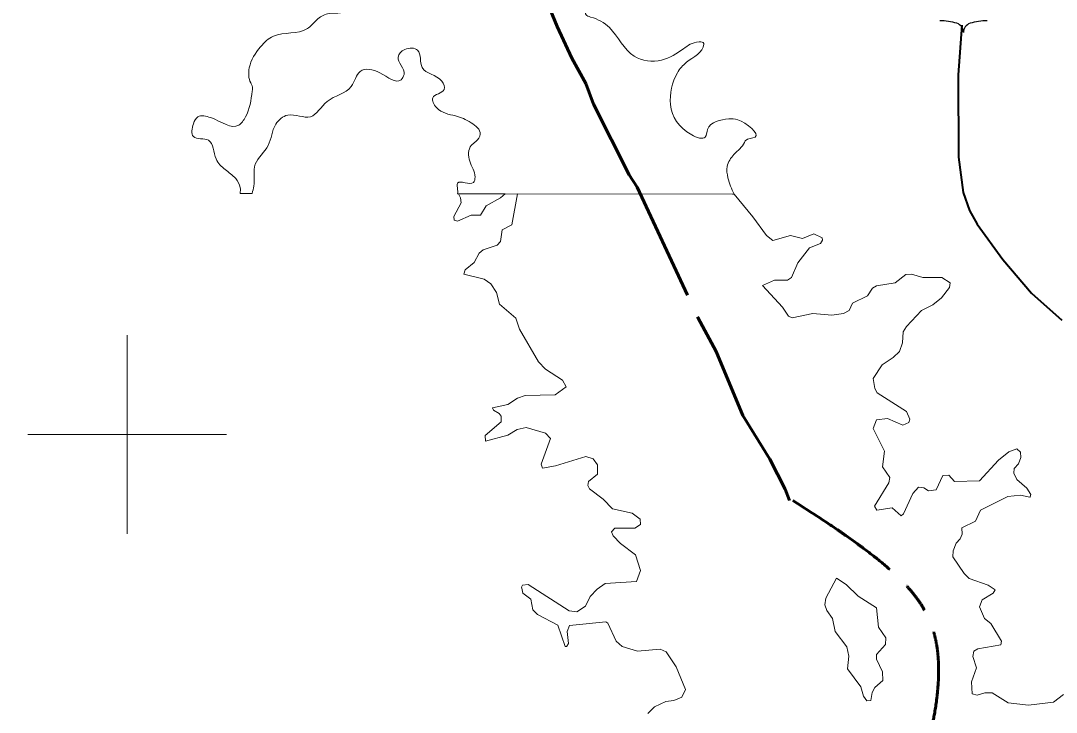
# Model space of a CAD drawing. Extents: x -1643653 to 4543381, y 1624270 to 13878484.
# Drawn here: x 573929 to 584359, y 8972200 to 8979171 of the extents above; entities that cross this region are included whole.
import ezdxf

# ---------------------------------------------------------------- set-up
doc = ezdxf.new("R2010")
doc.units = 0
doc.header["$LTSCALE"] = 200
doc.linetypes.add('LONG_DASH_SHORT_DASH', pattern=[9.9, 6, -1.2, 1.5, -1.2])
for name, color, linetype, lineweight in [('12', 7, 'Continuous', 25), ('2', 7, 'Continuous', 13), ('25', 7, 'Continuous', 13), ('48', 7, 'Continuous', 25), ('60', 7, 'Continuous', 13), ('7', 7, 'LONG_DASH_SHORT_DASH', 60)]:
    doc.layers.add(name, color=color, linetype=linetype, lineweight=lineweight)

msp = doc.modelspace()

# ---------------------------------------------------------------- linework, layer by layer
at = {"layer": '12', "lineweight": 40}
msp.add_lwpolyline([(583409.2, 8979126), (583370.9, 8978624.6), (583373.1, 8977794.5), (583422.7, 8977439.4), (583485.5, 8977258.4), (583563.7, 8977119.5), (583820.7, 8976765.3), (584108.1, 8976423.9), (584414.4, 8976152.1)], dxfattribs=at)
at = {"layer": '2'}
for p, q in [((575000, 8974000), (575000, 8976000)), ((574000, 8975000), (576000, 8975000))]:
    msp.add_line(p, q, dxfattribs=at)
at = {"layer": '25'}
for p, q in [((576139.8, 8977430.2), (576260.1, 8977429.9)), ((578329.8, 8977426), (581113.2, 8977420.6)), ((578932.9, 8977424.8), (581114.7, 8977420.6)), ((581097.2, 8977420.6), (581114.7, 8977420.6))]:
    msp.add_line(p, q, dxfattribs=at)
for points in [[(578807.8, 8977425), (578762, 8977384.2), (578616.1, 8977306), (578558.4, 8977210.3), (578467, 8977210.1), (578327, 8977150.7), (578293.1, 8977159.1), (578290.8, 8977197.4), (578364.9, 8977333.4), (578357, 8977384.6), (578337.1, 8977425.9), (578807.8, 8977425)], [(582256.6, 8972639), (582390.4, 8972456), (582418.2, 8972362.6), (582451.8, 8972314.2), (582490.4, 8972318.2), (582505.3, 8972400.8), (582532.7, 8972449.4), (582611.3, 8972522), (582607.1, 8972609.2), (582549.8, 8972736.7), (582547.7, 8972782.9), (582638.8, 8972882.9), (582643.2, 8972950.8), (582566.8, 8973059.6), (582547.5, 8973252.7), (582365, 8973371.6), (582241.8, 8973488.4), (582144.3, 8973552.1), (582036.5, 8973349.9), (582027.3, 8973284.3), (582048.5, 8973225.1), (582105.8, 8973144.3), (582131.1, 8973013.1), (582248.1, 8972859.9), (582269.4, 8972766)], [(582256.6, 8972639), (582390.4, 8972456), (582418.2, 8972362.6), (582451.8, 8972314.2), (582490.4, 8972318.2), (582505.3, 8972400.8), (582532.7, 8972449.4), (582611.3, 8972522), (582607.1, 8972609.2), (582549.8, 8972736.7), (582547.7, 8972782.9), (582638.8, 8972882.9), (582643.2, 8972950.8), (582566.8, 8973059.6), (582547.5, 8973252.7), (582365, 8973371.6), (582241.8, 8973488.4), (582144.3, 8973552.1), (582036.5, 8973349.9), (582027.3, 8973284.3), (582048.5, 8973225.1), (582105.8, 8973144.3), (582131.1, 8973013.1), (582248.1, 8972859.9), (582269.4, 8972766)]]:
    msp.add_lwpolyline(points, close=True, dxfattribs=at)
for points in [[(578611.4, 8974932.3), (578606.9, 8974988.9), (578766.5, 8975126.6), (578766.4, 8975183.8), (578747.5, 8975213.1), (578690.1, 8975245.3), (578681.8, 8975268.5), (578836.8, 8975302.7), (578932.2, 8975366.2), (579010.6, 8975391.7), (579312.2, 8975398.2), (579422.7, 8975479.2), (579384.5, 8975547), (579214.9, 8975657.2), (579145.2, 8975733), (578951.3, 8976060.9), (578917.2, 8976171.5), (578917.2, 8976171.5), (578749.8, 8976313.4), (578719.8, 8976432.4), (578664.5, 8976519.7), (578597.9, 8976566.7), (578392.8, 8976615.1), (578404.8, 8976660.8), (578496.7, 8976734.3), (578545.8, 8976827.9), (578588.3, 8976861.8), (578728.9, 8976909.1), (578762.2, 8976944.9), (578777.1, 8977063.3), (578874.7, 8977114.7), (578932.9, 8977424.8)], [(578611.4, 8974932.3), (578606.9, 8974988.9), (578766.5, 8975126.6), (578766.4, 8975183.8), (578747.5, 8975213.1), (578690.1, 8975245.3), (578681.8, 8975268.5), (578836.8, 8975302.7), (578932.2, 8975366.2), (579010.6, 8975391.7), (579312.2, 8975398.2), (579422.7, 8975479.2), (579384.5, 8975547), (579214.9, 8975657.2), (579145.2, 8975733), (578951.3, 8976060.9), (578917.2, 8976171.5), (578917.2, 8976171.5), (578749.8, 8976313.4), (578719.8, 8976432.4), (578664.5, 8976519.7), (578597.9, 8976566.7), (578392.8, 8976615.1), (578404.8, 8976660.8), (578496.7, 8976734.3), (578545.8, 8976827.9), (578588.3, 8976861.8), (578728.9, 8976909.1), (578762.2, 8976944.9), (578777.1, 8977063.3), (578874.7, 8977114.7), (578932.9, 8977424.8)], [(581114.7, 8977420.6), (581302.8, 8977195.3), (581439, 8977003.9), (581505.2, 8976955.2), (581681.2, 8977004.1), (581802.3, 8976974.5), (581916.8, 8977021), (582001.7, 8976980.5), (582005.8, 8976956.9), (581984.9, 8976923.6), (581874.3, 8976882.9), (581757.5, 8976730.1), (581691.6, 8976583.6), (581652.6, 8976555.8), (581521.7, 8976555.8), (581398.7, 8976500.6), (581602.4, 8976283.9), (581662.1, 8976192.6), (581662.1, 8976192.6), (581700.3, 8976175.7), (581908, 8976220.2), (582099.5, 8976201.1), (582214.4, 8976220.3), (582271.4, 8976250.1), (582307.6, 8976324.1), (582458.4, 8976398.8), (582508, 8976475.6), (582547.4, 8976498.9), (582737, 8976528.4), (582843.2, 8976613.2), (582902.4, 8976617.4), (583015.7, 8976581.5), (583207.5, 8976583.6), (583288.9, 8976528.1), (583288.8, 8976526.9)], [(581114.7, 8977420.6), (581302.8, 8977195.3), (581439, 8977003.9), (581505.2, 8976955.2), (581681.2, 8977004.1), (581802.3, 8976974.5), (581916.8, 8977021), (582001.7, 8976980.5), (582005.8, 8976956.9), (581984.9, 8976923.6), (581874.3, 8976882.9), (581757.5, 8976730.1), (581691.6, 8976583.6), (581652.6, 8976555.8), (581521.7, 8976555.8), (581398.7, 8976500.6), (581602.4, 8976283.9), (581662.1, 8976192.6), (581662.1, 8976192.6), (581700.3, 8976175.7), (581908, 8976220.2), (582099.5, 8976201.1), (582214.4, 8976220.3), (582271.4, 8976250.1), (582307.6, 8976324.1), (582458.4, 8976398.8), (582508, 8976475.6), (582547.4, 8976498.9), (582737, 8976528.4), (582843.2, 8976613.2), (582902.4, 8976617.4), (583015.7, 8976581.5), (583207.5, 8976583.6), (583288.9, 8976528.1), (583288.8, 8976526.9)], [(583288.8, 8976526.9), (583284.2, 8976482.2), (583201.7, 8976377.2), (583115.1, 8976307.5), (583002.1, 8976249.7), (582849.4, 8976088.5), (582817.5, 8976033.3), (582808.9, 8975922.8), (582779.2, 8975835.8), (582715.7, 8975774.3), (582605.1, 8975701.9), (582513.8, 8975564), (582530.6, 8975464.3), (582556.2, 8975419.4), (582849.3, 8975232.4), (582883.3, 8975154.1), (582874.6, 8975119.8), (582813, 8975092.3), (582657.9, 8975162.3), (582549.9, 8975147.4), (582515.9, 8975060.4), (582630.4, 8974832.8), (582607.2, 8974673.8), (582681.4, 8974567.3), (582672.8, 8974512.1), (582526.5, 8974278.7), (582552.2, 8974236.2), (582705.1, 8974259.4), (582796.4, 8974181.2), (582819.6, 8974200.3), (582913.3, 8974404.2), (582970, 8974469.5), (583025.6, 8974463.4), (583073.1, 8974433.7), (583150.7, 8974442.2), (583217.8, 8974586.7), (583276, 8974590.8), (583333.9, 8974527.2), (583584.3, 8974533.6), (583775.5, 8974739.6), (583881.7, 8974826.7), (583962.1, 8974856.3), (583998.4, 8974822.4), (584002.7, 8974769.4), (583977.2, 8974705.7), (583934.9, 8974658.8), (583930.7, 8974609.8), (583962.6, 8974546.2), (584062, 8974459.3), (584101.2, 8974395.9), (584094.7, 8974371.5)], [(583288.8, 8976526.9), (583284.2, 8976482.2), (583201.7, 8976377.2), (583115.1, 8976307.5), (583002.1, 8976249.7), (582849.4, 8976088.5), (582817.5, 8976033.3), (582808.9, 8975922.8), (582779.2, 8975835.8), (582715.7, 8975774.3), (582605.1, 8975701.9), (582513.8, 8975564), (582530.6, 8975464.3), (582556.2, 8975419.4), (582849.3, 8975232.4), (582883.3, 8975154.1), (582874.6, 8975119.8), (582813, 8975092.3), (582657.9, 8975162.3), (582549.9, 8975147.4), (582515.9, 8975060.4), (582630.4, 8974832.8), (582607.2, 8974673.8), (582681.4, 8974567.3), (582672.8, 8974512.1), (582526.5, 8974278.7), (582552.2, 8974236.2), (582705.1, 8974259.4), (582796.4, 8974181.2), (582819.6, 8974200.3), (582913.3, 8974404.2), (582970, 8974469.5), (583025.6, 8974463.4), (583073.1, 8974433.7), (583150.7, 8974442.2), (583217.8, 8974586.7), (583276, 8974590.8), (583333.9, 8974527.2), (583584.3, 8974533.6), (583775.5, 8974739.6), (583881.7, 8974826.7), (583962.1, 8974856.3), (583998.4, 8974822.4), (584002.7, 8974769.4), (583977.2, 8974705.7), (583934.9, 8974658.8), (583930.7, 8974609.8), (583962.6, 8974546.2), (584062, 8974459.3), (584101.2, 8974395.9), (584094.7, 8974371.5)], [(578975.1, 8973452.6), (578973.3, 8973461.4), (578982.8, 8973480.8), (579038.7, 8973488.1), (579452.5, 8973223.1), (579529.1, 8973212.4), (579617.1, 8973270.5), (579663.1, 8973365.4), (579733.3, 8973441.9), (579814, 8973499.2), (580130.2, 8973518.3), (580172.7, 8973628.6), (580121.6, 8973788.1), (579968.9, 8973900.6), (579894.7, 8973976.9), (579879.7, 8974019.7), (579911.8, 8974055.6), (580113, 8974056.4), (580170.5, 8974093.8), (580166.7, 8974144.9), (580087.5, 8974208.6), (579890.3, 8974249), (579794.6, 8974346.6), (579656.5, 8974453.1), (579639.6, 8974487), (579648.1, 8974525.1), (579737.1, 8974599.3), (579739.4, 8974695), (579694.8, 8974754.5), (579622.3, 8974777.8), (579316.9, 8974682.4), (579184.6, 8974659.3), (579172.4, 8974699.5), (579265.5, 8974960.7), (579214.4, 8975011.6), (579019.1, 8975068.8), (578930.3, 8975051.9), (578836.6, 8974994.6), (578611.5, 8974931), (578611.4, 8974932.3)], [(578975.1, 8973452.6), (578973.3, 8973461.4), (578982.8, 8973480.8), (579038.7, 8973488.1), (579452.5, 8973223.1), (579529.1, 8973212.4), (579617.1, 8973270.5), (579663.1, 8973365.4), (579733.3, 8973441.9), (579814, 8973499.2), (580130.2, 8973518.3), (580172.7, 8973628.6), (580121.6, 8973788.1), (579968.9, 8973900.6), (579894.7, 8973976.9), (579879.7, 8974019.7), (579911.8, 8974055.6), (580113, 8974056.4), (580170.5, 8974093.8), (580166.7, 8974144.9), (580087.5, 8974208.6), (579890.3, 8974249), (579794.6, 8974346.6), (579656.5, 8974453.1), (579639.6, 8974487), (579648.1, 8974525.1), (579737.1, 8974599.3), (579739.4, 8974695), (579694.8, 8974754.5), (579622.3, 8974777.8), (579316.9, 8974682.4), (579184.6, 8974659.3), (579172.4, 8974699.5), (579265.5, 8974960.7), (579214.4, 8975011.6), (579019.1, 8975068.8), (578930.3, 8975051.9), (578836.6, 8974994.6), (578611.5, 8974931), (578611.4, 8974932.3)], [(584094.7, 8974371.5), (584094.1, 8974369.4), (584000.2, 8974389.1), (583871.1, 8974374.2), (583595, 8974238.2), (583546.1, 8974127.9), (583408, 8974057.7), (583410, 8973996.2), (583390.8, 8973947.2), (583350.4, 8973904.1), (583321, 8973828.3), (583316.7, 8973767.3), (583431.6, 8973598.8), (583482.4, 8973550.1), (583671.6, 8973479.8), (583743.5, 8973435.3), (583724.3, 8973401.2), (583613.9, 8973333.2), (583584.4, 8973263.3), (583634.8, 8973145.1), (583699.1, 8973095.2), (583807.2, 8972917.2), (583799, 8972879.6), (583569.4, 8972838.4), (583527, 8972815), (583518.6, 8972761.7), (583556.6, 8972647.5), (583505.6, 8972506.1), (583512.2, 8972386.1), (583560.7, 8972371.1), (583638.2, 8972394.5), (583713.6, 8972394.5), (583875.1, 8972294.7), (584079, 8972273.4), (584331.8, 8972301), (584432.1, 8972379.7)], [(584094.7, 8974371.5), (584094.1, 8974369.4), (584000.2, 8974389.1), (583871.1, 8974374.2), (583595, 8974238.2), (583546.1, 8974127.9), (583408, 8974057.7), (583410, 8973996.2), (583390.8, 8973947.2), (583350.4, 8973904.1), (583321, 8973828.3), (583316.7, 8973767.3), (583431.6, 8973598.8), (583482.4, 8973550.1), (583671.6, 8973479.8), (583743.5, 8973435.3), (583724.3, 8973401.2), (583613.9, 8973333.2), (583584.4, 8973263.3), (583634.8, 8973145.1), (583699.1, 8973095.2), (583807.2, 8972917.2), (583799, 8972879.6), (583569.4, 8972838.4), (583527, 8972815), (583518.6, 8972761.7), (583556.6, 8972647.5), (583505.6, 8972506.1), (583512.2, 8972386.1), (583560.7, 8972371.1), (583638.2, 8972394.5), (583713.6, 8972394.5), (583875.1, 8972294.7), (584079, 8972273.4), (584331.8, 8972301), (584432.1, 8972379.7)], [(579428.2, 8972865), (579426, 8972861.6), (579411.7, 8972863.7), (579339.8, 8973076.5), (579133.8, 8973184.9), (579087.3, 8973233.8), (579065.8, 8973339.9), (578985.3, 8973401.7), (578975.1, 8973452.6)], [(579428.2, 8972865), (579426, 8972861.6), (579411.7, 8972863.7), (579339.8, 8973076.5), (579133.8, 8973184.9), (579087.3, 8973233.8), (579065.8, 8973339.9), (578985.3, 8973401.7), (578975.1, 8973452.6)], [(580245.1, 8972188.4), (580313.2, 8972254.3), (580427.7, 8972309.4), (580506.2, 8972318.1), (580588.8, 8972354), (580625.2, 8972430.6), (580529.8, 8972659.8), (580429.6, 8972808.8), (580370.3, 8972836.3), (580141.2, 8972817.2), (579988, 8972861.8), (579925.9, 8972916.6), (579843.7, 8973099.2), (579822.5, 8973110.2), (579456.8, 8973074), (579433.6, 8973012.6), (579446.1, 8972893.7), (579428.2, 8972865)], [(580245.1, 8972188.4), (580313.2, 8972254.3), (580427.7, 8972309.4), (580506.2, 8972318.1), (580588.8, 8972354), (580625.2, 8972430.6), (580529.8, 8972659.8), (580429.6, 8972808.8), (580370.3, 8972836.3), (580141.2, 8972817.2), (579988, 8972861.8), (579925.9, 8972916.6), (579843.7, 8973099.2), (579822.5, 8973110.2), (579456.8, 8973074), (579433.6, 8973012.6), (579446.1, 8972893.7), (579428.2, 8972865)]]:
    msp.add_lwpolyline(points, dxfattribs=at)
for points in [[(581113.2, 8977420.6), (581052, 8977586.8), (581044.4, 8977701), (581112.9, 8977822.7), (581219.3, 8977944.5), (581226.9, 8977959.7), (581325.8, 8977997.7), (581150.9, 8978172.7), (581059.6, 8978180.3), (580846.7, 8978073.8), (580823.9, 8977997.7), (580687, 8978020.5), (580474.1, 8978324.9), (580542.6, 8978644.5), (580633.8, 8978751), (580808.7, 8978933.6), (580808.7, 8978941.2), (580763.1, 8978956.4), (580603.4, 8978888), (580382.9, 8978773.8), (580109.1, 8978811.9), (579858.2, 8979101), (579668.1, 8979207.5), (579622.5, 8979230.4), (579622.5, 8979276), (579736.5, 8979359.7), (579827.8, 8979539.3), (579843, 8979691.5), (579827.8, 8979881.7), (579934.2, 8980049.1), (580162.3, 8980224.1), (580268.8, 8980246.9), (580337.2, 8980376.3), (580489.3, 8980460), (580595.8, 8980543.7), (580580.6, 8980650.2), (580413.3, 8980627.4), (580246, 8980619.8), (580124.3, 8980642.6), (580154.7, 8980779.6), (580626.2, 8980848), (580755.5, 8980810), (580899.9, 8980939.3), (581006.4, 8981023), (581485.5, 8981030.6), (581667.9, 8981061.1), (581765.3, 8981228.5), (581468.7, 8981160), (581309, 8981236.1), (581187.4, 8981220.9), (581187.4, 8981335), (581073.3, 8981327.4), (580989.7, 8981289.3), (580852.8, 8981297), (580701.6, 8981295.5)], [(577632.4, 8980778.5), (577561.8, 8980643.3), (577493.4, 8980521.6), (577447.7, 8980460.7), (577234.8, 8980529.2), (577120.8, 8980498.8), (577075.1, 8980559.6), (576983.9, 8980574.8), (576679.7, 8980825.9), (576603.7, 8980886.8), (576542.8, 8980879.2), (576489.6, 8980833.5), (576542.8, 8980780.3), (576679.7, 8980711.8), (576961.1, 8980361.8), (577128.4, 8980186.8), (577250, 8979973.7), (577310.9, 8979814), (577508.6, 8979654.2), (577531.4, 8979585.7), (577531.4, 8979555.2), (577371.7, 8979616.1), (577265.2, 8979631.3), (577136, 8979547.6), (577136, 8979479.2), (577151.2, 8979433.5), (577234.8, 8979380.2), (577234.8, 8979288.9), (577037.1, 8979243.3), (576923.1, 8979190), (576862.2, 8979129.2), (576816.6, 8979091.1), (576474.4, 8979015), (576345.2, 8978908.5), (576231.1, 8978695.4), (576246.3, 8978543.3), (576261.5, 8978512.8), (576261.5, 8978459.6), (576193.1, 8978200.9), (576124.6, 8978117.2), (575843.3, 8978193.3), (575714, 8978200.9), (575668.4, 8978132.4), (575668.4, 8978003), (575820.5, 8977965), (575896.5, 8977777.1), (575987.8, 8977670.5), (576094.2, 8977579.2), (576139.8, 8977487.9), (576139.8, 8977430.2)], [(576260.1, 8977429.9), (576276.7, 8977503.1), (576291.9, 8977723.8), (576421.2, 8977914), (576497.2, 8978127.1), (576618.9, 8978218.4), (576847, 8978203.2), (577014.3, 8978355.3), (577257.6, 8978507.5), (577348.9, 8978659.7), (577546.6, 8978644.5), (577759.5, 8978576), (577789.9, 8978629.2), (577729.1, 8978804.3), (577797.5, 8978880.3), (577926.8, 8978872.7), (577972.4, 8978697.7), (578170.1, 8978560.8), (578192.9, 8978477.1), (578078.9, 8978393.4), (578116.9, 8978294.5), (578307, 8978210.8), (578466.7, 8978142.3), (578557.9, 8978028.2), (578512.3, 8977952.1), (578466.7, 8977914), (578451.5, 8977754.2), (578504.7, 8977594.4), (578489.5, 8977541.2), (578329.8, 8977533.6), (578329.8, 8977465.1), (578329.8, 8977426)]]:
    msp.add_spline(points, degree=3, dxfattribs=at)
at = {"layer": '48'}
for centre, radius, start, end in [((583184.3, 8978580.8), 589.7, 72.89371, 89.90057), ((583664.6, 8978580.8), 589.7, 90.09943, 107.10629), ((583330.1, 8979054.2), 94.4, 357.69345, 72.92955), ((583518.8, 8979054.2), 94.4, 107.07045, 182.30655)]:
    msp.add_arc(centre, radius, start, end, dxfattribs=at)
at = {"layer": '60', "lineweight": 25}
msp.add_spline([(814781, 9009175.5), (814787.2, 9009173.4), (814796.9, 9009173.4), (814799.4, 9009172.4), (814805.1, 9009174.5), (814805.6, 9009176.5), (814811.7, 9009179.5), (814811.7, 9009179.5), (814801.5, 9009181), (814790.7, 9009181.5), (814784.1, 9009183.1), (814777.4, 9009185.1), (814778.4, 9009175.5)], degree=3, dxfattribs=at)
at = {"layer": '7'}
msp.add_lwpolyline([(579193.1, 8979451.5), (579330.6, 8979113.2), (579479.8, 8978793), (579620.2, 8978538.1), (579698.1, 8978330.6), (580056.8, 8977617.4), (580139.1, 8977491.6), (580748.7, 8976177.5), (580932.4, 8975835.9), (581202.8, 8975191.5), (581475, 8974750.7), (581628.9, 8974447.2), (581670.5, 8974336.1)], dxfattribs=at)
for points in [[(581705.4, 8974333.7), (582461.9, 8973819.1), (583080, 8973133.9), (583131.7, 8972182.4), (582921.5, 8970648.2), (583174.4, 8969966)], [(583719.8, 8968683.1), (584226, 8969147.1), (585263.8, 8970159.6), (585803.8, 8970817.7), (586453.4, 8971391.4), (587077.8, 8971939.8), (587744.3, 8972277.3), (588469.9, 8972403.9), (588728.8, 8972391.8)]]:
    msp.add_spline(points, degree=3, dxfattribs=at)

doc.saveas('drawing.dxf')
